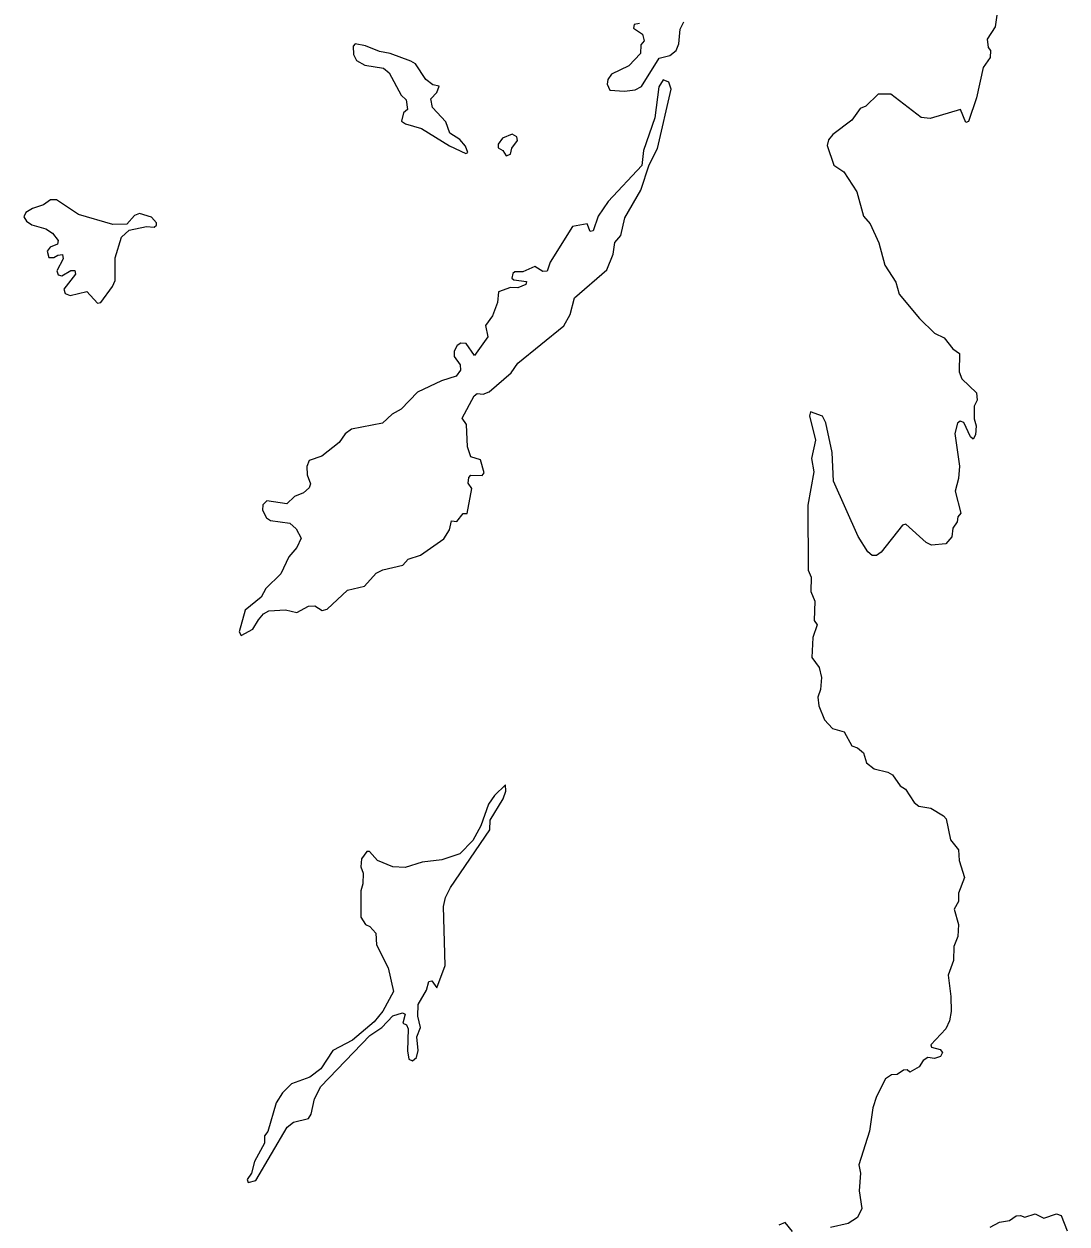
# Model space of a CAD drawing. Extents: x 369010 to 735936, y 6377141 to 6616555.
# Drawn here: x 479810 to 481707, y 6477079 to 6479261 of the extents above; entities that cross this region are included whole.
import ezdxf

# ---------------------------------------------------------------- set-up
doc = ezdxf.new("R2010")
doc.units = 0
doc.header["$LTSCALE"] = 40
doc.layers.add('3', color=7, linetype='Continuous', lineweight=13)

msp = doc.modelspace()

# ---------------------------------------------------------------- linework, layer by layer
at = {"layer": '3'}
for points in [[(481582.72, 6479303.3), (481575.93, 6479255.8), (481561.7, 6479233.78), (481563.52, 6479218.72), (481567.82, 6479213.26), (481566.83, 6479200.52), (481554.41, 6479181.98), (481542.17, 6479126.7), (481527.77, 6479083.67), (481522.97, 6479082.02), (481513.2, 6479105.52), (481458.09, 6479089.3), (481441.54, 6479091.45), (481386.59, 6479133.49), (481363.42, 6479133.49), (481340.75, 6479111.64), (481330.32, 6479107.84), (481315.59, 6479086.32), (481281.17, 6479060), (481272.73, 6479050.57), (481270.74, 6479040.14), (481282.49, 6479004.23), (481300.7, 6478992.31), (481324.69, 6478955.74), (481336.78, 6478911.55), (481348.53, 6478897.48), (481364.75, 6478863.39), (481375.5, 6478822.67), (481395.53, 6478791.39), (481401.32, 6478769.55), (481438.4, 6478725.36), (481466.03, 6478698.71), (481483.25, 6478690.6), (481499.47, 6478670.41), (481511.22, 6478661.64), (481510.56, 6478628.7), (481515.36, 6478615.63), (481542.5, 6478590.64), (481543.66, 6478577.23), (481538.03, 6478565.81), (481537.7, 6478543.14), (481541.67, 6478530.39), (481540.68, 6478513.84), (481536.37, 6478506.06)], [(480929.47, 6479262.42), (480919.38, 6479260.1), (480918.05, 6479253.64), (480934.93, 6479242.56), (480937.75, 6479230.8), (480931.95, 6479223.36), (480931.29, 6479207.47), (480910.11, 6479185.29), (480878.5, 6479170.23), (480871.38, 6479160.47), (480870.72, 6479151.69), (480875.52, 6479140.61), (480901.83, 6479139.12), (480921.2, 6479141.6), (480932.95, 6479147.56), (480964.72, 6479199.19), (480984.25, 6479204.16), (480995.67, 6479213.26), (481000.97, 6479225.34), (481003.12, 6479251.99), (481009.74, 6479265.4)], [(480972.17, 6479159.64), (480964.56, 6479146.89), (480956.94, 6479090.79), (480936.59, 6479031.37), (480933.77, 6479003.73), (480872.04, 6478938.52), (480854.17, 6478911.88), (480844.73, 6478884.9), (480839.6, 6478883.58), (480833.81, 6478897.48), (480807.16, 6478892.68), (480766.78, 6478827.97), (480761.15, 6478811.91), (480753.37, 6478810.92), (480738.98, 6478820.35), (480716.8, 6478810.26), (480702.56, 6478810.59), (480698.59, 6478807.45), (480697.27, 6478799), (480700.91, 6478795.69), (480723.92, 6478793.05), (480722.76, 6478787.59), (480708.03, 6478781.63), (480694.29, 6478781.96), (480672.94, 6478773.85), (480670.95, 6478754.65), (480661.85, 6478730.65), (480648.94, 6478712.78), (480653.58, 6478691.92), (480629.41, 6478658), (480614.19, 6478679.84), (480604.42, 6478680.5), (480597.47, 6478676.2), (480592.34, 6478666.11), (480592.01, 6478656.34), (480603.1, 6478641.44), (480603.76, 6478631.68), (480595.65, 6478620.92), (480569, 6478612.48), (480525.48, 6478591.3), (480495.85, 6478560.68), (480479.13, 6478551.58), (480461.92, 6478535.36), (480405.15, 6478524.27), (480393.9, 6478515.5), (480382.65, 6478500.1), (480351.7, 6478475.44), (480328.19, 6478467), (480324.39, 6478456.58), (480324.72, 6478441.19), (480330.84, 6478424.97), (480328.53, 6478417.52), (480317.77, 6478408.75), (480301.88, 6478401.63), (480287.98, 6478388.22), (480251.24, 6478394.02), (480244.12, 6478386.57), (480243.46, 6478377.14), (480250.57, 6478363.23), (480258.19, 6478357.94), (480293.27, 6478353.47), (480304.69, 6478342.71), (480313.8, 6478325.99), (480305.69, 6478308.78), (480291.12, 6478291.9), (480276.56, 6478260.95), (480249.75, 6478234.31), (480240.97, 6478218.58), (480212.01, 6478194.92), (480200.76, 6478155.53), (480204.89, 6478148.74), (480226.08, 6478160.32), (480236.17, 6478177.7), (480245.61, 6478188.3), (480255.04, 6478193.59), (480285.33, 6478195.91), (480306.02, 6478190.94), (480327.04, 6478202.03), (480338.46, 6478202.69), (480352.19, 6478194.58), (480361.3, 6478196.57), (480398.2, 6478231.33), (480428.82, 6478238.44), (480450.34, 6478262.28), (480462.25, 6478268.4), (480499, 6478277.17), (480508.43, 6478287.93), (480531.1, 6478294.88), (480573.14, 6478324.67), (480583.4, 6478341.39), (480587.54, 6478357.61), (480596.97, 6478356.61), (480608.39, 6478370.68), (480615.51, 6478371.01), (480624.12, 6478416.53), (480617.83, 6478426.29), (480618.65, 6478436.39), (480622.63, 6478440.85), (480643.15, 6478440.03), (480646.96, 6478444.83)], [(480646.96, 6478444.83), (480639.84, 6478468.33), (480622.3, 6478474.12), (480616.67, 6478492.33), (480614.52, 6478533.04), (480606.9, 6478544.13), (480628.25, 6478584.84), (480633.88, 6478588.98), (480645.14, 6478587.99), (480655.89, 6478592.29), (480695.61, 6478626.72), (480707.86, 6478644.09), (480791.44, 6478712.45), (480803.03, 6478733.13), (480810.8, 6478763.09), (480870.06, 6478813.9), (480881.31, 6478842.86), (480884.62, 6478863.72), (480895.38, 6478876.79), (480902.49, 6478908.9), (480931.62, 6478958.72), (480946.85, 6479005.22), (480961.91, 6479034.85), (480986.74, 6479142.92), (480982.6, 6479155.67), (480972.17, 6479159.64)], [(481536.37, 6478506.06), (481531.24, 6478510.53), (481519.16, 6478536.18), (481512.71, 6478538.83), (481507.41, 6478535.36), (481502.94, 6478516.32), (481511.22, 6478457.24), (481509.56, 6478434.4), (481503.44, 6478411.23), (481514.03, 6478371.51), (481508.07, 6478365.05), (481507.08, 6478355.62), (481498.97, 6478344.2), (481497.48, 6478328.31), (481486.39, 6478315.9), (481460.08, 6478313.25), (481450.97, 6478317.88), (481413.9, 6478351.32), (481407.45, 6478349.83), (481368.72, 6478300.67), (481360.28, 6478294.71), (481352.66, 6478294.71), (481344.55, 6478301), (481326.85, 6478329.3), (481281.83, 6478429.77), (481279.84, 6478481.57), (481268.26, 6478535.69), (481262.13, 6478547.94), (481240.29, 6478555.71), (481238.3, 6478548.6), (481249.39, 6478504.08), (481242.27, 6478471.14), (481246.41, 6478446.81), (481235.65, 6478386.24), (481236.32, 6478268.07), (481241.61, 6478254.83), (481241.11, 6478229.01), (481248.23, 6478211.47), (481247.24, 6478176.05), (481252.2, 6478168.1), (481244.76, 6478145.43), (481242.6, 6478108.69), (481255.84, 6478090.65), (481260.48, 6478072.44), (481258.49, 6478050.6), (481253.69, 6478037.02), (481255.51, 6478021.14), (481265.94, 6477995.32), (481280.34, 6477979.76), (481301.52, 6477973.47), (481315.43, 6477948.48), (481325.85, 6477944.84), (481336.61, 6477935.74), (481342.07, 6477917.2), (481355.81, 6477906.44), (481380.8, 6477900.65), (481389.41, 6477895.35), (481403.64, 6477875.33), (481413.07, 6477869.37), (481428.63, 6477845.04), (481437.07, 6477838.75), (481459.08, 6477834.94), (481481.92, 6477821.21), (481487.05, 6477815.41), (481494.67, 6477777.02), (481509.23, 6477758.98), (481510.56, 6477739.45), (481520.32, 6477708.66), (481509.23, 6477680.03), (481509.56, 6477665.3), (481501.45, 6477651.4), (481509.23, 6477623.6), (481508.24, 6477601.58), (481500.79, 6477583.54), (481500.13, 6477557.89), (481490.7, 6477530.91), (481495.66, 6477492.52), (481496.32, 6477465.21), (481493.34, 6477448), (481486.23, 6477433.27), (481459.08, 6477404.3), (481460.41, 6477400), (481475.97, 6477395.86), (481480.1, 6477390.57), (481476.96, 6477383.12), (481465.54, 6477379.31), (481453.46, 6477381.13), (481445.02, 6477376), (481437.9, 6477364.58), (481420.85, 6477354.82), (481416.38, 6477358.79), (481409.27, 6477358.13), (481397.85, 6477350.68), (481387.75, 6477350.02), (481376.99, 6477342.4), (481360.44, 6477310.3), (481353.66, 6477290.1), (481347.53, 6477247.4), (481328, 6477186.33), (481330.98, 6477170.94)], [(481330.98, 6477170.94), (481329, 6477138.83), (481333.47, 6477106.89), (481326.02, 6477090.18), (481308.81, 6477079.58), (481276.86, 6477072.3)], [(481566.83, 6477072.96), (481584.04, 6477081.74), (481602.08, 6477085.05), (481614.16, 6477093.16), (481622.27, 6477094.15), (481630.21, 6477090.84), (481648.75, 6477097.13), (481664.64, 6477089.35), (481687.81, 6477096.8), (481696.25, 6477093.82), (481706.84, 6477065.85)], [(481207.52, 6477065.18), (481194.28, 6477081.4), (481182.86, 6477076.27)]]:
    msp.add_lwpolyline(points, dxfattribs=at)
for points in [[(480583.73, 6479039.81), (480613.36, 6479025.41), (480617.16, 6479027.4), (480613.03, 6479038.82), (480602.6, 6479050.9), (480584.4, 6479062.82), (480577.11, 6479083.34), (480552.62, 6479109.16), (480549.97, 6479125.38), (480560.73, 6479136.47), (480564.7, 6479147.89), (480553.28, 6479150.7), (480540.87, 6479160.13), (480521.5, 6479188.6), (480513.39, 6479193.73), (480475.99, 6479207.8), (480456.13, 6479210.94), (480430.81, 6479221.7), (480412.27, 6479225.34), (480408.46, 6479220.71), (480408.8, 6479205.81), (480414.59, 6479194.72), (480429.65, 6479186.62), (480463.41, 6479180.99), (480473.84, 6479172.22), (480495.85, 6479131.5), (480504.95, 6479123.39), (480506.94, 6479105.85), (480500.15, 6479099.39), (480496.51, 6479084.66), (480503.3, 6479079.87), (480532.92, 6479071.42)], [(480697.77, 6479060.67), (480679.89, 6479053.72), (480672.44, 6479042.79), (480672.44, 6479035.84), (480680.55, 6479031.37), (480686.68, 6479021.28), (480694.46, 6479024.42), (480697.1, 6479035.51), (480707.2, 6479049.58), (480705.88, 6479055.7)], [(479943.56, 6478753.66), (479949.36, 6478754.48), (479970.87, 6478783.78), (479975.34, 6478794.54), (479975.34, 6478836.08), (479986.93, 6478873.65), (480001.16, 6478886.23), (480032.77, 6478893.18), (480046.34, 6478891.52), (480050.98, 6478895.33), (480050.48, 6478899.8), (480041.71, 6478910.06), (480019.7, 6478916.68), (480010.43, 6478912.87), (479996.52, 6478896.98), (479971.2, 6478896.49), (479908.97, 6478914.53), (479869.09, 6478941.17), (479857.83, 6478941.34), (479844.92, 6478932.24), (479825.06, 6478925.95), (479812.82, 6478918.17), (479809.67, 6478910.72), (479814.14, 6478902.78), (479823.74, 6478895.99), (479849.56, 6478888.38), (479861.47, 6478880.76), (479871.73, 6478867.36), (479870.74, 6478861.07), (479857.5, 6478855.11), (479852.04, 6478847.83), (479854.85, 6478836.74), (479863.79, 6478836.24), (479870.91, 6478840.88), (479879.84, 6478841.87), (479881.17, 6478833.93), (479869.25, 6478812.41), (479871.73, 6478805.13), (479878.52, 6478803.14), (479895.07, 6478813.07), (479902.19, 6478813.07), (479903.35, 6478806.29), (479881.83, 6478778.98), (479884.48, 6478771.2), (479893.42, 6478767.23), (479923.7, 6478774.68)], [(480685.35, 6477877.48), (480665.49, 6477857.95), (480654.73, 6477842.06), (480640.67, 6477803), (480625.94, 6477776.02), (480602.27, 6477752.03), (480569.5, 6477740.77), (480533.92, 6477736.97), (480503.13, 6477727.04), (480480.29, 6477728.19), (480452.49, 6477739.78), (480438.42, 6477756.33), (480433.12, 6477756.33), (480423.69, 6477742.59), (480422.2, 6477728.19), (480426.84, 6477716.94), (480426.17, 6477697.24), (480422.2, 6477684.83), (480422.37, 6477636.34), (480431.14, 6477623.26), (480438.59, 6477619.79), (480449.84, 6477607.54), (480450.83, 6477586.52), (480472.18, 6477544.65), (480481.95, 6477501.29), (480462.42, 6477465.87), (480446.36, 6477446.51), (480406.97, 6477413.07), (480371.72, 6477394.04), (480349.54, 6477360.78), (480329.85, 6477345.88), (480296.42, 6477333.3), (480279.87, 6477317.41), (480268.45, 6477299.21), (480252.89, 6477247.07), (480246.93, 6477238.63), (480247.26, 6477225.72), (480229.06, 6477191.96), (480223.43, 6477171.27), (480215.65, 6477159.19), (480217.14, 6477154.06), (480231.21, 6477157.54), (480288.31, 6477254.85), (480299.89, 6477263.96), (480327.04, 6477270.41), (480332.17, 6477278.35), (480338.29, 6477306.49), (480349.88, 6477328.67), (480438.59, 6477421.52), (480460.27, 6477436.24), (480480.62, 6477457.1), (480498.17, 6477462.73), (480503.13, 6477459.91), (480498.83, 6477443.69), (480505.28, 6477440.88), (480508.43, 6477433.43), (480507.27, 6477393.71), (480509.75, 6477378.32), (480516.54, 6477375.17), (480523.49, 6477381.13), (480526.63, 6477394.04), (480524.32, 6477418.7), (480530.61, 6477436.24), (480526.3, 6477456.44), (480526.8, 6477477.79), (480542.03, 6477503.77), (480546.16, 6477519.66), (480551.46, 6477520.98), (480560.56, 6477508.4), (480575.46, 6477548.46), (480572.48, 6477656.03), (480576.29, 6477672.58), (480585.55, 6477690.46), (480656.89, 6477795.22), (480657.55, 6477812.93), (480681.05, 6477851.83), (480686.35, 6477865.89)]]:
    msp.add_lwpolyline(points, close=True, dxfattribs=at)

doc.saveas('drawing.dxf')
